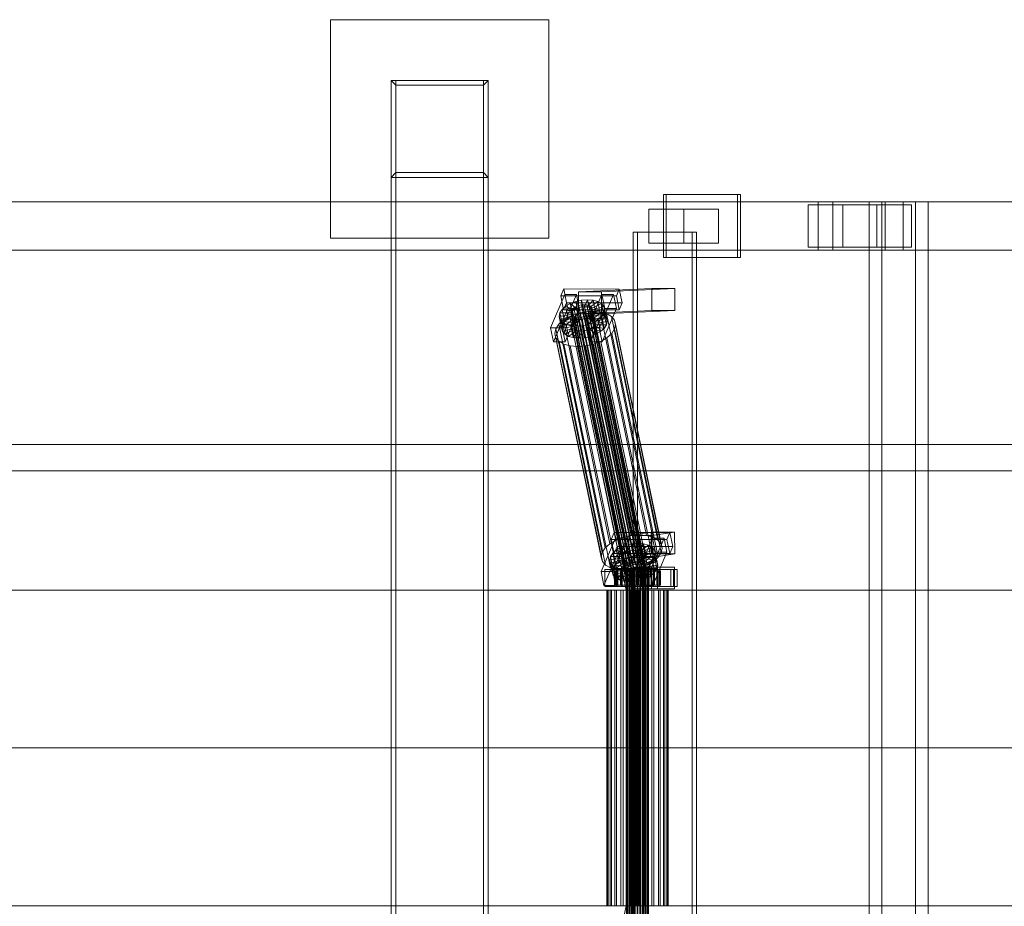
# Model space of a CAD drawing. Header units: millimetres. Extents: x -4395 to 65662, y -65530 to 6847.
# Tile 627 of 656: x 18682 to 19493, y -18130 to -17400. Entities that reach past the tile are written whole.
import ezdxf

# ---------------------------------------------------------------- set-up
doc = ezdxf.new("R2010")
doc.units = ezdxf.units.MM
doc.layers.add('superior_C02', color=7, linetype='Continuous', lineweight=0)

msp = doc.modelspace()

# ---------------------------------------------------------------- linework, layer by layer
at = {"layer": 'superior_C02'}
for p, q in [((18937.51, -17580), (18937.51, -17400)), ((18937.51, -17400), (19117.51, -17400)), ((19117.51, -17400), (19117.51, -17580)), ((19067.51, -17450), (18987.51, -17450)), ((18991.51, -17454), (18987.51, -17450)), ((18987.51, -17450), (18987.51, -17530)), ((18987.51, -17450), (18987.51, -18550)), ((18991.51, -17450), (18987.51, -17450)), ((18991.51, -18550), (18991.51, -17450)), ((18991.51, -17450), (19063.51, -17450)), ((19063.51, -17454), (19067.51, -17450)), ((19063.51, -17450), (19063.51, -18550)), ((19067.51, -17450), (19063.51, -17450)), ((19067.51, -17530), (19067.51, -17450)), ((19067.51, -18550), (19067.51, -17450)), ((19063.51, -17454), (18991.51, -17454)), ((18991.51, -17454), (18991.51, -17526)), ((19063.51, -17526), (19063.51, -17454)), ((18987.51, -17530), (18991.51, -17526)), ((18987.51, -17530), (19067.51, -17530)), ((18991.51, -17526), (19063.51, -17526)), ((19063.51, -17526), (19067.51, -17530)), ((19272.888, -17544), (19211.797, -17544)), ((19211.797, -17544), (19211.797, -17596)), ((19214.181, -17544), (19211.797, -17544)), ((19214.181, -17596), (19214.181, -17544)), ((19214.181, -17544), (19275.272, -17544)), ((19272.888, -17596), (19272.888, -17544)), ((19272.888, -17544), (19275.272, -17544)), ((19275.272, -17544), (19275.272, -17596)), ((19339.287, -17550), (18193.828, -17550)), ((18205.75, -17550), (19351.209, -17550)), ((19394.427, -17550), (18248.967, -17550)), ((18263.87, -17550), (19409.329, -17550)), ((19228.481, -17556), (19199.844, -17556)), ((19199.844, -17556), (19199.844, -17584)), ((19228.62, -17556), (19199.844, -17556)), ((19228.481, -17584), (19228.481, -17556)), ((19228.481, -17556), (19257.256, -17556)), ((19228.62, -17584), (19228.62, -17556)), ((19228.62, -17556), (19257.256, -17556)), ((19257.256, -17556), (19257.256, -17584)), ((19359.567, -17552.5), (19330.93, -17552.5)), ((19330.93, -17552.5), (19330.93, -17587.5)), ((19387.56, -17552.5), (19330.93, -17552.5)), ((19339.287, -17550), (19339.287, -17590)), ((19351.209, -17550), (19339.287, -17550)), ((20484.747, -17550), (19339.287, -17550)), ((19351.209, -17590), (19351.209, -17550)), ((19351.209, -17550), (20496.669, -17550)), ((19359.567, -17587.5), (19359.567, -17552.5)), ((19359.567, -17552.5), (19416.196, -17552.5)), ((19419.479, -17550), (19381.297, -17550)), ((19381.297, -17550), (19381.297, -18450)), ((19391.729, -17550), (19381.297, -17550)), ((19387.56, -17587.5), (19387.56, -17552.5)), ((19387.56, -17552.5), (19416.196, -17552.5)), ((19391.729, -18450), (19391.729, -17550)), ((19391.729, -17550), (19429.911, -17550)), ((19394.427, -17550), (19394.427, -17590)), ((19409.329, -17550), (19394.427, -17550)), ((20539.887, -17550), (19394.427, -17550)), ((19409.329, -17590), (19409.329, -17550)), ((19409.329, -17550), (20554.789, -17550)), ((19416.196, -17552.5), (19416.196, -17587.5)), ((19419.479, -18450), (19419.479, -17550)), ((19419.479, -17550), (19429.911, -17550)), ((19429.911, -17550), (19429.911, -18450)), ((19117.51, -17580), (18937.51, -17580)), ((19235.427, -17575), (19186.936, -17575)), ((19186.936, -17575), (19186.936, -18425)), ((19190.513, -17575), (19186.936, -17575)), ((19190.513, -18425), (19190.513, -17575)), ((19190.513, -17575), (19239.004, -17575)), ((19235.427, -18425), (19235.427, -17575)), ((19235.427, -17575), (19239.004, -17575)), ((19239.004, -17575), (19239.004, -18425)), ((18193.828, -17590), (19339.287, -17590)), ((18205.75, -17590), (19351.209, -17590)), ((18248.967, -17590), (19394.427, -17590)), ((18263.87, -17590), (19409.329, -17590)), ((19199.844, -17584), (19228.481, -17584)), ((19199.844, -17584), (19228.62, -17584)), ((19257.256, -17584), (19228.481, -17584)), ((19257.256, -17584), (19228.62, -17584)), ((19330.93, -17587.5), (19359.567, -17587.5)), ((19387.56, -17587.5), (19330.93, -17587.5)), ((19339.287, -17590), (19351.209, -17590)), ((19339.287, -17590), (20484.747, -17590)), ((19351.209, -17590), (20496.669, -17590)), ((19416.196, -17587.5), (19359.567, -17587.5)), ((19416.196, -17587.5), (19387.56, -17587.5)), ((19394.427, -17590), (19409.329, -17590)), ((19394.427, -17590), (20539.887, -17590)), ((19409.329, -17590), (20554.789, -17590)), ((19211.797, -17596), (19272.888, -17596)), ((19211.797, -17596), (19214.181, -17596)), ((19275.272, -17596), (19214.181, -17596)), ((19275.272, -17596), (19272.888, -17596)), ((19129.658, -17621.857), (19127.21, -17627.592)), ((19132.039, -17633.325), (19129.658, -17621.857)), ((19129.658, -17621.857), (19175.477, -17621.914)), ((19202.119, -17621.488), (19141.726, -17624.356)), ((19160.817, -17624.356), (19221.21, -17621.488)), ((19173.029, -17627.65), (19175.477, -17621.914)), ((19175.477, -17621.914), (19177.857, -17633.382)), ((19202.195, -17639.486), (19202.119, -17621.488)), ((19202.119, -17621.488), (19221.21, -17621.488)), ((19221.21, -17621.488), (19221.286, -17639.486)), ((19130.564, -17626.449), (19118.813, -17653.98)), ((19173.029, -17627.65), (19127.21, -17627.592)), ((19127.21, -17627.592), (19129.591, -17639.061)), ((19128.359, -17653.992), (19140.109, -17626.461)), ((19132.944, -17637.917), (19130.564, -17626.449)), ((19130.564, -17626.449), (19140.109, -17626.461)), ((19140.109, -17626.461), (19142.489, -17637.929)), ((19160.817, -17624.356), (19141.726, -17624.356)), ((19141.726, -17624.356), (19141.802, -17642.354)), ((19144.458, -17631.1), (19149.31, -17630.735)), ((19149.31, -17630.735), (19146.862, -17636.47)), ((19151.351, -17640.564), (19149.31, -17630.735)), ((19149.31, -17630.735), (19153.846, -17631.112)), ((19161.109, -17626.487), (19149.359, -17654.019)), ((19158.904, -17654.031), (19170.655, -17626.499)), ((19160.893, -17642.354), (19160.817, -17624.356)), ((19163.489, -17637.955), (19161.109, -17626.487)), ((19161.109, -17626.487), (19170.655, -17626.499)), ((19170.655, -17626.499), (19173.035, -17637.967)), ((19175.409, -17639.118), (19173.029, -17627.65)), ((19121.193, -17665.449), (19132.944, -17637.917)), ((19126.523, -17641.61), (19128.344, -17638.79)), ((19128.344, -17638.79), (19131.278, -17636.164)), ((19128.344, -17638.79), (19136.931, -17640.286)), ((19130.385, -17648.62), (19128.344, -17638.79)), ((19129.591, -17639.061), (19132.039, -17633.325)), ((19142.489, -17637.929), (19130.739, -17665.461)), ((19131.278, -17636.164), (19135.124, -17633.91)), ((19131.278, -17636.164), (19138.321, -17639.042)), ((19133.318, -17645.994), (19131.278, -17636.164)), ((19177.857, -17633.382), (19132.039, -17633.325)), ((19142.489, -17637.929), (19132.944, -17637.917)), ((19135.124, -17633.91), (19139.619, -17632.183)), ((19135.124, -17633.91), (19140.142, -17637.975)), ((19137.164, -17643.74), (19135.124, -17633.91)), ((19135.728, -17639.983), (19136.591, -17638.648)), ((19136.591, -17638.648), (19137.981, -17637.404)), ((19180.967, -17852.446), (19136.591, -17638.648)), ((19137.981, -17637.404), (19139.802, -17636.336)), ((19182.356, -17851.202), (19137.981, -17637.404)), ((19140.142, -17637.975), (19138.321, -17639.042)), ((19139.619, -17632.183), (19144.458, -17631.1)), ((19139.619, -17632.183), (19142.272, -17637.157)), ((19141.659, -17642.013), (19139.619, -17632.183)), ((19139.802, -17636.336), (19141.932, -17635.518)), ((19184.178, -17850.135), (19139.802, -17636.336)), ((19142.272, -17637.157), (19140.142, -17637.975)), ((19140.142, -17637.975), (19142.183, -17647.804)), ((19141.932, -17635.518), (19144.224, -17635.005)), ((19186.307, -17849.317), (19141.932, -17635.518)), ((19144.564, -17636.643), (19142.272, -17637.157)), ((19142.272, -17637.157), (19144.312, -17646.986)), ((19144.224, -17635.005), (19146.522, -17634.832)), ((19188.599, -17848.804), (19144.224, -17635.005)), ((19144.458, -17631.1), (19144.564, -17636.643)), ((19146.498, -17640.93), (19144.458, -17631.1)), ((19146.862, -17636.47), (19144.564, -17636.643)), ((19144.564, -17636.643), (19146.604, -17646.473)), ((19146.522, -17634.832), (19148.671, -17635.011)), ((19190.898, -17848.631), (19146.522, -17634.832)), ((19146.862, -17636.47), (19148.903, -17646.3)), ((19149.011, -17636.649), (19146.862, -17636.47)), ((19148.671, -17635.011), (19150.523, -17635.529)), ((19193.046, -17848.809), (19148.671, -17635.011)), ((19153.846, -17631.112), (19149.011, -17636.649)), ((19149.011, -17636.649), (19151.051, -17646.479)), ((19150.863, -17637.167), (19149.011, -17636.649)), ((19150.523, -17635.529), (19151.952, -17636.352)), ((19194.898, -17849.328), (19150.523, -17635.529)), ((19157.755, -17632.206), (19150.863, -17637.167)), ((19150.863, -17637.167), (19152.903, -17646.997)), ((19152.292, -17637.99), (19150.863, -17637.167)), ((19151.739, -17665.487), (19163.489, -17637.955)), ((19151.952, -17636.352), (19152.861, -17637.422)), ((19196.327, -17850.15), (19151.952, -17636.352)), ((19160.772, -17633.943), (19152.292, -17637.99)), ((19152.292, -17637.99), (19154.332, -17647.82)), ((19153.201, -17639.061), (19152.292, -17637.99)), ((19152.861, -17637.422), (19153.187, -17638.668)), ((19197.236, -17851.221), (19152.861, -17637.422)), ((19153.187, -17638.668), (19152.91, -17640.005)), ((19197.563, -17852.467), (19153.187, -17638.668)), ((19162.691, -17636.203), (19153.201, -17639.061)), ((19163.381, -17638.834), (19153.528, -17640.307)), ((19155.886, -17640.942), (19153.846, -17631.112)), ((19153.846, -17631.112), (19157.755, -17632.206)), ((19159.796, -17642.036), (19157.755, -17632.206)), ((19157.755, -17632.206), (19160.772, -17633.943)), ((19162.813, -17643.772), (19160.772, -17633.943)), ((19160.772, -17633.943), (19162.691, -17636.203)), ((19173.035, -17637.967), (19161.284, -17665.499)), ((19164.732, -17646.033), (19162.691, -17636.203)), ((19162.691, -17636.203), (19163.381, -17638.834)), ((19163.381, -17638.834), (19162.795, -17641.655)), ((19165.422, -17648.664), (19163.381, -17638.834)), ((19173.035, -17637.967), (19163.489, -17637.955)), ((19177.857, -17633.382), (19175.409, -17639.118)), ((19125.937, -17644.431), (19126.523, -17641.61)), ((19125.937, -17644.431), (19135.791, -17642.958)), ((19126.627, -17647.062), (19125.937, -17644.431)), ((19127.977, -17654.261), (19125.937, -17644.431)), ((19126.523, -17641.61), (19136.068, -17641.622)), ((19128.563, -17651.44), (19126.523, -17641.61)), ((19126.627, -17647.062), (19136.117, -17644.204)), ((19128.546, -17649.322), (19126.627, -17647.062)), ((19128.667, -17656.892), (19126.627, -17647.062)), ((19128.546, -17649.322), (19137.026, -17645.275)), ((19129.491, -17647.428), (19134.632, -17644.416)), ((19129.591, -17639.061), (19175.409, -17639.118)), ((19133.318, -17645.994), (19130.385, -17648.62)), ((19131.563, -17651.059), (19138.456, -17646.098)), ((19137.164, -17643.74), (19133.318, -17645.994)), ((19140.361, -17648.872), (19133.318, -17645.994)), ((19134.632, -17644.416), (19140.642, -17642.107)), ((19172.887, -17828.725), (19134.632, -17644.416)), ((19135.451, -17641.32), (19135.728, -17639.983)), ((19135.777, -17642.566), (19135.451, -17641.32)), ((19179.826, -17855.119), (19135.451, -17641.32)), ((19135.472, -17652.153), (19140.307, -17646.616)), ((19180.104, -17853.782), (19135.728, -17639.983)), ((19136.686, -17643.637), (19135.777, -17642.566)), ((19180.153, -17856.365), (19135.777, -17642.566)), ((19136.068, -17641.622), (19135.791, -17642.958)), ((19135.791, -17642.958), (19136.117, -17644.204)), ((19135.791, -17642.958), (19137.831, -17652.788)), ((19136.931, -17640.286), (19136.068, -17641.622)), ((19136.068, -17641.622), (19138.108, -17651.452)), ((19136.117, -17644.204), (19137.026, -17645.275)), ((19136.117, -17644.204), (19138.158, -17654.034)), ((19138.115, -17644.459), (19136.686, -17643.637)), ((19181.062, -17857.435), (19136.686, -17643.637)), ((19138.321, -17639.042), (19136.931, -17640.286)), ((19136.931, -17640.286), (19138.971, -17650.116)), ((19137.026, -17645.275), (19138.456, -17646.098)), ((19137.026, -17645.275), (19139.067, -17655.105)), ((19141.659, -17642.013), (19137.164, -17643.74)), ((19142.183, -17647.804), (19137.164, -17643.74)), ((19139.967, -17644.978), (19138.115, -17644.459)), ((19182.491, -17858.258), (19138.115, -17644.459)), ((19138.321, -17639.042), (19140.361, -17648.872)), ((19138.456, -17646.098), (19140.307, -17646.616)), ((19138.456, -17646.098), (19140.496, -17655.927)), ((19142.116, -17645.156), (19139.967, -17644.978)), ((19184.343, -17858.776), (19139.967, -17644.978)), ((19140.008, -17652.53), (19142.456, -17646.795)), ((19140.307, -17646.616), (19142.456, -17646.795)), ((19140.307, -17646.616), (19142.348, -17656.446)), ((19140.642, -17642.107), (19147.11, -17640.659)), ((19178.896, -17826.416), (19140.642, -17642.107)), ((19146.498, -17640.93), (19141.659, -17642.013)), ((19144.312, -17646.986), (19141.659, -17642.013)), ((19202.195, -17639.486), (19141.802, -17642.354)), ((19141.802, -17642.354), (19160.893, -17642.354)), ((19144.414, -17644.983), (19142.116, -17645.156)), ((19186.491, -17858.955), (19142.116, -17645.156)), ((19142.183, -17647.804), (19144.312, -17646.986)), ((19142.456, -17646.795), (19144.754, -17646.622)), ((19142.456, -17646.795), (19144.496, -17656.624)), ((19144.312, -17646.986), (19146.604, -17646.473)), ((19146.706, -17644.47), (19144.414, -17644.983)), ((19188.79, -17858.782), (19144.414, -17644.983)), ((19144.754, -17646.622), (19147.046, -17646.108)), ((19144.86, -17652.165), (19144.754, -17646.622)), ((19144.754, -17646.622), (19146.795, -17656.451)), ((19151.351, -17640.564), (19146.498, -17640.93)), ((19146.604, -17646.473), (19146.498, -17640.93)), ((19146.604, -17646.473), (19148.903, -17646.3)), ((19148.836, -17643.652), (19146.706, -17644.47)), ((19191.082, -17858.269), (19146.706, -17644.47)), ((19147.046, -17646.108), (19149.176, -17645.29)), ((19149.699, -17651.082), (19147.046, -17646.108)), ((19147.046, -17646.108), (19149.087, -17655.938)), ((19147.11, -17640.659), (19153.597, -17640.17)), ((19185.365, -17824.968), (19147.11, -17640.659)), ((19150.657, -17642.585), (19148.836, -17643.652)), ((19193.211, -17857.451), (19148.836, -17643.652)), ((19148.903, -17646.3), (19151.351, -17640.564)), ((19148.903, -17646.3), (19151.051, -17646.479)), ((19149.176, -17645.29), (19150.997, -17644.223)), ((19154.195, -17649.355), (19149.176, -17645.29)), ((19149.176, -17645.29), (19151.216, -17655.12)), ((19152.047, -17641.341), (19150.657, -17642.585)), ((19195.033, -17856.383), (19150.657, -17642.585)), ((19150.997, -17644.223), (19152.387, -17642.979)), ((19158.04, -17647.101), (19150.997, -17644.223)), ((19150.997, -17644.223), (19153.038, -17654.053)), ((19151.051, -17646.479), (19155.886, -17640.942)), ((19151.051, -17646.479), (19152.903, -17646.997)), ((19155.886, -17640.942), (19151.351, -17640.564)), ((19152.91, -17640.005), (19152.047, -17641.341)), ((19196.422, -17855.139), (19152.047, -17641.341)), ((19152.387, -17642.979), (19153.25, -17641.643)), ((19160.974, -17644.475), (19152.387, -17642.979)), ((19152.387, -17642.979), (19154.427, -17652.809)), ((19152.903, -17646.997), (19159.796, -17642.036)), ((19152.903, -17646.997), (19154.332, -17647.82)), ((19152.91, -17640.005), (19197.285, -17853.804)), ((19153.201, -17639.061), (19155.241, -17648.891)), ((19153.528, -17640.307), (19153.201, -17639.061)), ((19153.25, -17641.643), (19153.528, -17640.307)), ((19153.25, -17641.643), (19162.795, -17641.655)), ((19155.29, -17651.473), (19153.25, -17641.643)), ((19153.528, -17640.307), (19155.568, -17650.137)), ((19153.597, -17640.17), (19159.661, -17640.674)), ((19191.852, -17824.479), (19153.597, -17640.17)), ((19158.04, -17647.101), (19154.195, -17649.355)), ((19154.332, -17647.82), (19162.813, -17643.772)), ((19155.241, -17648.891), (19164.732, -17646.033)), ((19159.796, -17642.036), (19155.886, -17640.942)), ((19160.974, -17644.475), (19158.04, -17647.101)), ((19160.08, -17656.931), (19158.04, -17647.101)), ((19159.661, -17640.674), (19164.887, -17642.137)), ((19197.915, -17824.984), (19159.661, -17640.674)), ((19162.813, -17643.772), (19159.796, -17642.036)), ((19221.286, -17639.486), (19160.893, -17642.354)), ((19162.795, -17641.655), (19160.974, -17644.475)), ((19163.014, -17654.305), (19160.974, -17644.475)), ((19162.795, -17641.655), (19164.836, -17651.485)), ((19164.732, -17646.033), (19162.813, -17643.772)), ((19165.422, -17648.664), (19164.732, -17646.033)), ((19164.887, -17642.137), (19168.92, -17644.459)), ((19203.142, -17826.446), (19164.887, -17642.137)), ((19168.92, -17644.459), (19171.486, -17647.481)), ((19207.175, -17828.768), (19168.92, -17644.459)), ((19221.286, -17639.486), (19202.195, -17639.486)), ((19128.359, -17653.992), (19118.813, -17653.98)), ((19118.813, -17653.98), (19121.193, -17665.449)), ((19122.351, -17658.48), (19123.134, -17654.709)), ((19123.134, -17654.709), (19125.569, -17650.939)), ((19161.389, -17839.018), (19123.134, -17654.709)), ((19125.569, -17650.939), (19129.491, -17647.428)), ((19163.824, -17835.248), (19125.569, -17650.939)), ((19128.563, -17651.44), (19127.977, -17654.261)), ((19137.831, -17652.788), (19127.977, -17654.261)), ((19127.977, -17654.261), (19128.667, -17656.892)), ((19130.739, -17665.461), (19128.359, -17653.992)), ((19131.563, -17651.059), (19128.546, -17649.322)), ((19130.586, -17659.152), (19128.546, -17649.322)), ((19130.385, -17648.62), (19128.563, -17651.44)), ((19138.108, -17651.452), (19128.563, -17651.44)), ((19138.158, -17654.034), (19128.667, -17656.892)), ((19167.746, -17831.737), (19129.491, -17647.428)), ((19138.971, -17650.116), (19130.385, -17648.62)), ((19139.067, -17655.105), (19130.586, -17659.152)), ((19135.472, -17652.153), (19131.563, -17651.059)), ((19133.603, -17660.889), (19131.563, -17651.059)), ((19140.008, -17652.53), (19135.472, -17652.153)), ((19137.512, -17661.983), (19135.472, -17652.153)), ((19137.831, -17652.788), (19138.108, -17651.452)), ((19138.158, -17654.034), (19137.831, -17652.788)), ((19138.108, -17651.452), (19138.971, -17650.116)), ((19139.067, -17655.105), (19138.158, -17654.034)), ((19138.971, -17650.116), (19140.361, -17648.872)), ((19140.496, -17655.927), (19139.067, -17655.105)), ((19144.86, -17652.165), (19140.008, -17652.53)), ((19142.048, -17662.36), (19140.008, -17652.53)), ((19140.361, -17648.872), (19142.183, -17647.804)), ((19149.699, -17651.082), (19144.86, -17652.165)), ((19146.901, -17661.995), (19144.86, -17652.165)), ((19151.216, -17655.12), (19149.087, -17655.938)), ((19158.904, -17654.031), (19149.359, -17654.019)), ((19149.359, -17654.019), (19151.739, -17665.487)), ((19154.195, -17649.355), (19149.699, -17651.082)), ((19151.739, -17660.912), (19149.699, -17651.082)), ((19153.038, -17654.053), (19151.216, -17655.12)), ((19151.216, -17655.12), (19156.235, -17659.184)), ((19154.427, -17652.809), (19153.038, -17654.053)), ((19153.038, -17654.053), (19160.08, -17656.931)), ((19156.235, -17659.184), (19154.195, -17649.355)), ((19154.332, -17647.82), (19155.241, -17648.891)), ((19155.29, -17651.473), (19154.427, -17652.809)), ((19154.427, -17652.809), (19163.014, -17654.305)), ((19155.241, -17648.891), (19155.568, -17650.137)), ((19155.568, -17650.137), (19155.29, -17651.473)), ((19164.836, -17651.485), (19155.29, -17651.473)), ((19155.568, -17650.137), (19165.422, -17648.664)), ((19161.284, -17665.499), (19158.904, -17654.031)), ((19160.08, -17656.931), (19163.014, -17654.305)), ((19163.014, -17654.305), (19164.836, -17651.485)), ((19164.836, -17651.485), (19165.422, -17648.664)), ((19171.625, -17654.769), (19169.189, -17658.539)), ((19171.486, -17647.481), (19172.408, -17650.998)), ((19209.74, -17831.79), (19171.486, -17647.481)), ((19172.408, -17650.998), (19171.625, -17654.769)), ((19171.625, -17654.769), (19209.88, -17839.078)), ((19210.663, -17835.307), (19172.408, -17650.998)), ((19123.273, -17661.997), (19122.351, -17658.48)), ((19160.605, -17842.789), (19122.351, -17658.48)), ((19125.838, -17665.019), (19123.273, -17661.997)), ((19161.528, -17846.306), (19123.273, -17661.997)), ((19128.667, -17656.892), (19130.586, -17659.152)), ((19130.586, -17659.152), (19133.603, -17660.889)), ((19140.496, -17655.927), (19133.603, -17660.889)), ((19133.603, -17660.889), (19137.512, -17661.983)), ((19142.348, -17656.446), (19137.512, -17661.983)), ((19137.512, -17661.983), (19142.048, -17662.36)), ((19142.348, -17656.446), (19140.496, -17655.927)), ((19144.496, -17656.624), (19142.048, -17662.36)), ((19142.048, -17662.36), (19146.901, -17661.995)), ((19144.496, -17656.624), (19142.348, -17656.446)), ((19146.795, -17656.451), (19144.496, -17656.624)), ((19149.087, -17655.938), (19146.795, -17656.451)), ((19146.795, -17656.451), (19146.901, -17661.995)), ((19146.901, -17661.995), (19151.739, -17660.912)), ((19149.087, -17655.938), (19151.739, -17660.912)), ((19151.739, -17660.912), (19156.235, -17659.184)), ((19156.235, -17659.184), (19160.08, -17656.931)), ((19165.268, -17662.05), (19160.127, -17665.062)), ((19169.189, -17658.539), (19165.268, -17662.05)), ((19203.522, -17846.359), (19165.268, -17662.05)), ((19207.444, -17842.848), (19169.189, -17658.539)), ((19121.193, -17665.449), (19130.739, -17665.461)), ((19129.872, -17667.341), (19125.838, -17665.019)), ((19164.093, -17849.328), (19125.838, -17665.019)), ((19135.098, -17668.803), (19129.872, -17667.341)), ((19168.126, -17851.65), (19129.872, -17667.341)), ((19141.161, -17669.308), (19135.098, -17668.803)), ((19173.353, -17853.113), (19135.098, -17668.803)), ((19147.648, -17668.819), (19141.161, -17669.308)), ((19179.416, -17853.617), (19141.161, -17669.308)), ((19154.117, -17667.371), (19147.648, -17668.819)), ((19185.903, -17853.128), (19147.648, -17668.819)), ((19151.739, -17665.487), (19161.284, -17665.499)), ((19160.127, -17665.062), (19154.117, -17667.371)), ((19192.372, -17851.68), (19154.117, -17667.371)), ((19198.382, -17849.371), (19160.127, -17665.062)), ((15575.415, -17750), (24634.01, -17750)), ((24635.508, -17750), (15576.913, -17750)), ((18224.729, -17771.702), (19160.686, -17771.702)), ((19162.465, -17771.702), (18226.507, -17771.702)), ((19160.686, -17771.702), (19181.088, -17870)), ((19160.686, -17771.702), (19162.465, -17771.702)), ((19160.686, -17771.702), (20096.643, -17771.702)), ((19182.867, -17870), (19162.465, -17771.702)), ((20098.422, -17771.702), (19162.465, -17771.702)), ((19171.314, -17822.549), (19168.865, -17828.285)), ((19173.694, -17834.017), (19171.314, -17822.549)), ((19171.314, -17822.549), (19217.132, -17822.606)), ((19185.365, -17824.968), (19178.896, -17826.416)), ((19201.805, -17822.189), (19183.296, -17825.057)), ((19202.386, -17825.057), (19183.296, -17825.057)), ((19183.296, -17825.057), (19183.543, -17843.038)), ((19191.852, -17824.479), (19185.365, -17824.968)), ((19197.915, -17824.984), (19191.852, -17824.479)), ((19203.142, -17826.446), (19197.915, -17824.984)), ((19202.052, -17840.17), (19201.805, -17822.189)), ((19201.805, -17822.189), (19220.895, -17822.189)), ((19202.386, -17825.057), (19220.895, -17822.189)), ((19202.634, -17843.038), (19202.386, -17825.057)), ((19214.684, -17828.342), (19217.132, -17822.606)), ((19217.132, -17822.606), (19219.512, -17834.074)), ((19220.895, -17822.189), (19221.143, -17840.17)), ((19172.219, -17827.141), (19160.468, -17854.673)), ((19167.746, -17831.737), (19163.824, -17835.248)), ((19172.887, -17828.725), (19167.746, -17831.737)), ((19214.684, -17828.342), (19168.865, -17828.285)), ((19168.865, -17828.285), (19171.246, -17839.753)), ((19170.014, -17854.685), (19181.764, -17827.153)), ((19174.599, -17838.609), (19172.219, -17827.141)), ((19172.219, -17827.141), (19181.764, -17827.153)), ((19178.896, -17826.416), (19172.887, -17828.725)), ((19176.779, -17834.603), (19181.274, -17832.875)), ((19181.274, -17832.875), (19186.113, -17831.792)), ((19181.274, -17832.875), (19183.927, -17837.849)), ((19183.314, -17842.705), (19181.274, -17832.875)), ((19181.764, -17827.153), (19184.145, -17838.621)), ((19186.113, -17831.792), (19190.965, -17831.427)), ((19186.113, -17831.792), (19186.219, -17837.336)), ((19188.153, -17841.622), (19186.113, -17831.792)), ((19190.965, -17831.427), (19188.517, -17837.163)), ((19195.501, -17831.804), (19190.666, -17837.341)), ((19193.006, -17841.257), (19190.965, -17831.427)), ((19190.965, -17831.427), (19195.501, -17831.804)), ((19202.764, -17827.179), (19191.014, -17854.711)), ((19199.411, -17832.898), (19192.518, -17837.86)), ((19197.541, -17841.634), (19195.501, -17831.804)), ((19195.501, -17831.804), (19199.411, -17832.898)), ((19201.451, -17842.728), (19199.411, -17832.898)), ((19199.411, -17832.898), (19202.428, -17834.635)), ((19200.559, -17854.723), (19212.31, -17827.191)), ((19205.145, -17838.647), (19202.764, -17827.179)), ((19202.764, -17827.179), (19212.31, -17827.191)), ((19207.175, -17828.768), (19203.142, -17826.446)), ((19209.74, -17831.79), (19207.175, -17828.768)), ((19210.663, -17835.307), (19209.74, -17831.79)), ((19212.31, -17827.191), (19214.69, -17838.659)), ((19217.064, -17839.81), (19214.684, -17828.342)), ((19161.389, -17839.018), (19160.605, -17842.789)), ((19163.824, -17835.248), (19161.389, -17839.018)), ((19162.848, -17866.141), (19174.599, -17838.609)), ((19168.178, -17842.302), (19170, -17839.482)), ((19170, -17839.482), (19172.933, -17836.856)), ((19170, -17839.482), (19178.586, -17840.978)), ((19172.04, -17849.312), (19170, -17839.482)), ((19171.246, -17839.753), (19173.694, -17834.017)), ((19171.246, -17839.753), (19217.064, -17839.81)), ((19184.145, -17838.621), (19172.394, -17866.153)), ((19172.933, -17836.856), (19176.779, -17834.603)), ((19172.933, -17836.856), (19179.976, -17839.734)), ((19174.973, -17846.686), (19172.933, -17836.856)), ((19219.512, -17834.074), (19173.694, -17834.017)), ((19184.145, -17838.621), (19174.599, -17838.609)), ((19176.779, -17834.603), (19181.797, -17838.667)), ((19178.819, -17844.433), (19176.779, -17834.603)), ((19178.586, -17840.978), (19177.723, -17842.314)), ((19179.976, -17839.734), (19178.586, -17840.978)), ((19178.586, -17840.978), (19180.626, -17850.808)), ((19181.797, -17838.667), (19179.976, -17839.734)), ((19179.976, -17839.734), (19182.016, -17849.564)), ((19183.927, -17837.849), (19181.797, -17838.667)), ((19181.797, -17838.667), (19183.838, -17848.497)), ((19188.153, -17841.622), (19183.314, -17842.705)), ((19202.052, -17840.17), (19183.543, -17843.038)), ((19186.219, -17837.336), (19183.927, -17837.849)), ((19183.927, -17837.849), (19185.967, -17847.679)), ((19188.517, -17837.163), (19186.219, -17837.336)), ((19186.219, -17837.336), (19188.259, -17847.165)), ((19193.006, -17841.257), (19188.153, -17841.622)), ((19188.259, -17847.165), (19188.153, -17841.622)), ((19188.517, -17837.163), (19190.558, -17846.992)), ((19190.666, -17837.341), (19188.517, -17837.163)), ((19190.558, -17846.992), (19193.006, -17841.257)), ((19190.666, -17837.341), (19192.706, -17847.171)), ((19192.518, -17837.86), (19190.666, -17837.341)), ((19192.518, -17837.86), (19194.558, -17847.689)), ((19193.947, -17838.682), (19192.518, -17837.86)), ((19192.706, -17847.171), (19197.541, -17841.634)), ((19197.541, -17841.634), (19193.006, -17841.257)), ((19193.394, -17866.179), (19205.145, -17838.647)), ((19202.428, -17834.635), (19193.947, -17838.682)), ((19193.947, -17838.682), (19195.987, -17848.512)), ((19194.856, -17839.753), (19193.947, -17838.682)), ((19204.346, -17836.895), (19194.856, -17839.753)), ((19194.856, -17839.753), (19196.896, -17849.583)), ((19195.183, -17840.999), (19194.856, -17839.753)), ((19194.905, -17842.335), (19195.183, -17840.999)), ((19205.036, -17839.526), (19195.183, -17840.999)), ((19195.183, -17840.999), (19197.223, -17850.829)), ((19201.451, -17842.728), (19197.541, -17841.634)), ((19221.143, -17840.17), (19202.052, -17840.17)), ((19204.468, -17844.465), (19202.428, -17834.635)), ((19202.428, -17834.635), (19204.346, -17836.895)), ((19221.143, -17840.17), (19202.634, -17843.038)), ((19214.69, -17838.659), (19202.94, -17866.191)), ((19206.387, -17846.725), (19204.346, -17836.895)), ((19204.346, -17836.895), (19205.036, -17839.526)), ((19205.036, -17839.526), (19204.451, -17842.347)), ((19207.077, -17849.356), (19205.036, -17839.526)), ((19214.69, -17838.659), (19205.145, -17838.647)), ((19207.444, -17842.848), (19209.88, -17839.078)), ((19209.88, -17839.078), (19210.663, -17835.307)), ((19219.512, -17834.074), (19217.064, -17839.81)), ((19160.605, -17842.789), (19161.528, -17846.306)), ((19161.528, -17846.306), (19164.093, -17849.328)), ((19164.093, -17849.328), (19168.126, -17851.65)), ((19167.592, -17845.123), (19168.178, -17842.302)), ((19167.592, -17845.123), (19177.446, -17843.65)), ((19168.282, -17847.754), (19167.592, -17845.123)), ((19169.632, -17854.953), (19167.592, -17845.123)), ((19168.178, -17842.302), (19177.723, -17842.314)), ((19170.218, -17852.132), (19168.178, -17842.302)), ((19168.282, -17847.754), (19177.773, -17844.897)), ((19170.201, -17850.015), (19168.282, -17847.754)), ((19170.322, -17857.584), (19168.282, -17847.754)), ((19170.201, -17850.015), (19178.682, -17845.967)), ((19172.04, -17849.312), (19170.218, -17852.132)), ((19174.973, -17846.686), (19172.04, -17849.312)), ((19180.626, -17850.808), (19172.04, -17849.312)), ((19173.218, -17851.751), (19180.111, -17846.79)), ((19178.819, -17844.433), (19174.973, -17846.686)), ((19182.016, -17849.564), (19174.973, -17846.686)), ((19177.127, -17852.845), (19181.963, -17847.308)), ((19177.723, -17842.314), (19177.446, -17843.65)), ((19177.446, -17843.65), (19177.773, -17844.897)), ((19177.446, -17843.65), (19179.486, -17853.48)), ((19177.723, -17842.314), (19179.764, -17852.144)), ((19177.773, -17844.897), (19178.682, -17845.967)), ((19177.773, -17844.897), (19179.813, -17854.726)), ((19178.682, -17845.967), (19180.111, -17846.79)), ((19178.682, -17845.967), (19180.722, -17855.797)), ((19183.314, -17842.705), (19178.819, -17844.433)), ((19183.838, -17848.497), (19178.819, -17844.433)), ((19180.111, -17846.79), (19181.963, -17847.308)), ((19180.111, -17846.79), (19182.151, -17856.62)), ((19180.626, -17850.808), (19182.016, -17849.564)), ((19181.663, -17853.223), (19184.111, -17847.487)), ((19181.963, -17847.308), (19184.111, -17847.487)), ((19181.963, -17847.308), (19184.003, -17857.138)), ((19182.016, -17849.564), (19183.838, -17848.497)), ((19185.967, -17847.679), (19183.314, -17842.705)), ((19183.543, -17843.038), (19202.634, -17843.038)), ((19183.838, -17848.497), (19185.967, -17847.679)), ((19184.111, -17847.487), (19186.41, -17847.314)), ((19184.111, -17847.487), (19186.151, -17857.317)), ((19186.307, -17849.317), (19184.178, -17850.135)), ((19185.967, -17847.679), (19188.259, -17847.165)), ((19188.599, -17848.804), (19186.307, -17849.317)), ((19186.41, -17847.314), (19188.702, -17846.801)), ((19186.515, -17852.857), (19186.41, -17847.314)), ((19186.41, -17847.314), (19188.45, -17857.144)), ((19188.259, -17847.165), (19190.558, -17846.992)), ((19190.898, -17848.631), (19188.599, -17848.804)), ((19188.702, -17846.801), (19190.831, -17845.983)), ((19191.354, -17851.774), (19188.702, -17846.801)), ((19188.702, -17846.801), (19190.742, -17856.631)), ((19190.558, -17846.992), (19192.706, -17847.171)), ((19190.831, -17845.983), (19192.653, -17844.915)), ((19195.85, -17850.047), (19190.831, -17845.983)), ((19190.831, -17845.983), (19192.871, -17855.812)), ((19193.046, -17848.809), (19190.898, -17848.631)), ((19192.372, -17851.68), (19198.382, -17849.371)), ((19192.653, -17844.915), (19194.042, -17843.671)), ((19199.695, -17847.793), (19192.653, -17844.915)), ((19192.653, -17844.915), (19194.693, -17854.745)), ((19192.706, -17847.171), (19194.558, -17847.689)), ((19194.898, -17849.328), (19193.046, -17848.809)), ((19194.042, -17843.671), (19194.905, -17842.335)), ((19202.629, -17845.167), (19194.042, -17843.671)), ((19194.042, -17843.671), (19196.082, -17853.501)), ((19194.558, -17847.689), (19201.451, -17842.728)), ((19194.558, -17847.689), (19195.987, -17848.512)), ((19196.327, -17850.15), (19194.898, -17849.328)), ((19194.905, -17842.335), (19204.451, -17842.347)), ((19196.945, -17852.165), (19194.905, -17842.335)), ((19199.695, -17847.793), (19195.85, -17850.047)), ((19195.987, -17848.512), (19204.468, -17844.465)), ((19195.987, -17848.512), (19196.896, -17849.583)), ((19196.896, -17849.583), (19206.387, -17846.725)), ((19196.896, -17849.583), (19197.223, -17850.829)), ((19197.223, -17850.829), (19207.077, -17849.356)), ((19198.382, -17849.371), (19203.522, -17846.359)), ((19202.629, -17845.167), (19199.695, -17847.793)), ((19201.735, -17857.623), (19199.695, -17847.793)), ((19204.468, -17844.465), (19201.451, -17842.728)), ((19204.451, -17842.347), (19202.629, -17845.167)), ((19204.669, -17854.997), (19202.629, -17845.167)), ((19203.522, -17846.359), (19207.444, -17842.848)), ((19204.451, -17842.347), (19206.491, -17852.177)), ((19206.387, -17846.725), (19204.468, -17844.465)), ((19207.077, -17849.356), (19206.387, -17846.725)), ((19206.491, -17852.177), (19207.077, -17849.356)), ((19170.014, -17854.685), (19160.468, -17854.673)), ((19160.468, -17854.673), (19162.848, -17866.141)), ((19173.082, -17853), (19163.537, -17853)), ((19163.537, -17853), (19163.537, -17867)), ((19177.843, -17853), (19163.537, -17853)), ((19168.126, -17851.65), (19173.353, -17853.113)), ((19170.218, -17852.132), (19169.632, -17854.953)), ((19179.486, -17853.48), (19169.632, -17854.953)), ((19169.632, -17854.953), (19170.322, -17857.584)), ((19172.394, -17866.153), (19170.014, -17854.685)), ((19173.218, -17851.751), (19170.201, -17850.015)), ((19172.241, -17859.844), (19170.201, -17850.015)), ((19179.764, -17852.144), (19170.218, -17852.132)), ((19179.813, -17854.726), (19170.322, -17857.584)), ((19170.322, -17857.584), (19172.241, -17859.844)), ((19171.899, -17854), (19171.453, -17854)), ((19171.453, -17854), (19181.445, -17854)), ((19171.453, -17866), (19171.453, -17854)), ((19171.453, -17854), (19172.301, -17854)), ((19173.609, -17854), (19171.899, -17854)), ((19171.899, -17854), (19181.656, -17854)), ((19171.899, -17866), (19171.899, -17854)), ((19180.722, -17855.797), (19172.241, -17859.844)), ((19172.301, -17854), (19181.847, -17854)), ((19172.301, -17866), (19172.301, -17854)), ((19172.301, -17854), (19174.385, -17854)), ((19173.082, -17867), (19173.082, -17853)), ((19173.082, -17853), (19187.389, -17853)), ((19177.127, -17852.845), (19173.218, -17851.751)), ((19175.258, -17861.581), (19173.218, -17851.751)), ((19173.353, -17853.113), (19179.416, -17853.617)), ((19176.465, -17854), (19173.609, -17854)), ((19173.609, -17854), (19182.466, -17854)), ((19173.609, -17866), (19173.609, -17854)), ((19220.202, -17853), (19174.384, -17853)), ((19174.384, -17853), (19174.384, -17867)), ((19177.364, -17853), (19174.384, -17853)), ((19174.385, -17854), (19182.834, -17854)), ((19174.385, -17866), (19174.385, -17854)), ((19174.385, -17854), (19177.562, -17854)), ((19182.151, -17856.62), (19175.258, -17861.581)), ((19180.273, -17854), (19176.465, -17854)), ((19176.465, -17854), (19183.819, -17854)), ((19176.465, -17866), (19176.465, -17854)), ((19181.663, -17853.223), (19177.127, -17852.845)), ((19179.168, -17862.675), (19177.127, -17852.845)), ((19177.364, -17867), (19177.364, -17853)), ((19177.364, -17853), (19223.182, -17853)), ((19177.562, -17854), (19184.339, -17854)), ((19177.562, -17866), (19177.562, -17854)), ((19177.562, -17854), (19181.617, -17854)), ((19177.843, -17867), (19177.843, -17853)), ((19177.843, -17853), (19187.389, -17853)), ((19184.003, -17857.138), (19179.168, -17862.675)), ((19179.416, -17853.617), (19185.903, -17853.128)), ((19179.486, -17853.48), (19179.764, -17852.144)), ((19179.813, -17854.726), (19179.486, -17853.48)), ((19179.764, -17852.144), (19180.626, -17850.808)), ((19180.722, -17855.797), (19179.813, -17854.726)), ((19180.104, -17853.782), (19179.826, -17855.119)), ((19179.826, -17855.119), (19180.153, -17856.365)), ((19180.967, -17852.446), (19180.104, -17853.782)), ((19180.153, -17856.365), (19181.062, -17857.435)), ((19184.775, -17854), (19180.273, -17854)), ((19180.273, -17854), (19185.623, -17854)), ((19180.273, -17866), (19180.273, -17854)), ((19182.151, -17856.62), (19180.722, -17855.797)), ((19182.356, -17851.202), (19180.967, -17852.446)), ((19181.062, -17857.435), (19182.491, -17858.258)), ((19181.656, -17852), (19181.445, -17852)), ((19181.445, -17852), (19181.847, -17852)), ((19181.445, -18148), (19181.445, -17852)), ((19181.445, -17854), (19181.656, -17854)), ((19181.445, -17854), (19181.445, -17866)), ((19181.847, -17854), (19181.445, -17854)), ((19181.617, -17854), (19186.26, -17854)), ((19181.617, -17866), (19181.617, -17854)), ((19181.617, -17854), (19186.274, -17854)), ((19182.466, -17852), (19181.656, -17852)), ((19181.656, -18148), (19181.656, -17852)), ((19181.656, -17854), (19182.466, -17854)), ((19181.656, -17854), (19181.656, -17866)), ((19186.515, -17852.857), (19181.663, -17853.223)), ((19183.703, -17863.052), (19181.663, -17853.223)), ((19181.847, -17852), (19182.834, -17852)), ((19181.847, -18148), (19181.847, -17852)), ((19181.847, -17854), (19181.847, -17866)), ((19182.834, -17854), (19181.847, -17854)), ((19184.003, -17857.138), (19182.151, -17856.62)), ((19184.178, -17850.135), (19182.356, -17851.202)), ((19183.819, -17852), (19182.466, -17852)), ((19182.466, -18148), (19182.466, -17852)), ((19182.466, -17854), (19183.819, -17854)), ((19182.466, -17854), (19182.466, -17866)), ((19182.834, -17852), (19184.339, -17852)), ((19182.834, -18148), (19182.834, -17852)), ((19182.834, -17854), (19182.834, -17866)), ((19184.339, -17854), (19182.834, -17854)), ((19186.151, -17857.317), (19183.703, -17863.052)), ((19185.623, -17852), (19183.819, -17852)), ((19183.819, -18148), (19183.819, -17852)), ((19183.819, -17854), (19185.623, -17854)), ((19183.819, -17854), (19183.819, -17866)), ((19186.151, -17857.317), (19184.003, -17857.138)), ((19184.339, -17852), (19186.26, -17852)), ((19184.339, -18148), (19184.339, -17852)), ((19184.339, -17854), (19184.339, -17866)), ((19186.26, -17854), (19184.339, -17854)), ((19189.662, -17854), (19184.775, -17854)), ((19184.775, -17854), (19187.755, -17854)), ((19184.775, -17866), (19184.775, -17854)), ((19187.755, -17852), (19185.623, -17852)), ((19185.623, -18148), (19185.623, -17852)), ((19185.623, -17854), (19187.755, -17854)), ((19185.623, -17854), (19185.623, -17866)), ((19185.903, -17853.128), (19192.372, -17851.68)), ((19188.45, -17857.144), (19186.151, -17857.317)), ((19186.26, -17852), (19188.465, -17852)), ((19186.26, -18148), (19186.26, -17852)), ((19186.26, -17854), (19186.26, -17866)), ((19188.465, -17854), (19186.26, -17854)), ((19186.274, -17854), (19188.465, -17854)), ((19186.274, -17866), (19186.274, -17854)), ((19186.274, -17854), (19191.214, -17854)), ((19191.354, -17851.774), (19186.515, -17852.857)), ((19188.556, -17862.687), (19186.515, -17852.857)), ((19187.389, -17853), (19187.389, -17867)), ((19206.838, -17851), (19187.747, -17851)), ((19187.747, -17851), (19187.747, -17869)), ((19201.934, -17851), (19187.747, -17851)), ((19190.07, -17852), (19187.755, -17852)), ((19187.755, -18148), (19187.755, -17852)), ((19187.755, -17854), (19190.07, -17854)), ((19187.755, -17854), (19187.755, -17866)), ((19190.742, -17856.631), (19188.45, -17857.144)), ((19188.45, -17857.144), (19188.556, -17862.687)), ((19188.465, -17852), (19190.805, -17852)), ((19188.465, -18148), (19188.465, -17852)), ((19188.465, -17854), (19188.465, -17866)), ((19190.805, -17854), (19188.465, -17854)), ((19194.601, -17854), (19189.662, -17854)), ((19189.662, -17854), (19190.07, -17854)), ((19189.662, -17866), (19189.662, -17854)), ((19192.41, -17852), (19190.07, -17852)), ((19190.07, -18148), (19190.07, -17852)), ((19190.07, -17854), (19192.41, -17854)), ((19190.07, -17854), (19190.07, -17866)), ((19192.871, -17855.812), (19190.742, -17856.631)), ((19190.742, -17856.631), (19193.395, -17861.604)), ((19190.805, -17852), (19193.12, -17852)), ((19190.805, -18148), (19190.805, -17852)), ((19191.214, -17854), (19190.805, -17854)), ((19190.805, -17854), (19190.805, -17866)), ((19193.12, -17854), (19190.805, -17854)), ((19200.559, -17854.723), (19191.014, -17854.711)), ((19191.014, -17854.711), (19193.394, -17866.179)), ((19191.082, -17858.269), (19193.211, -17857.451)), ((19191.214, -17866), (19191.214, -17854)), ((19191.214, -17854), (19196.101, -17854)), ((19195.85, -17850.047), (19191.354, -17851.774)), ((19193.395, -17861.604), (19191.354, -17851.774)), ((19194.615, -17852), (19192.41, -17852)), ((19192.41, -18148), (19192.41, -17852)), ((19194.601, -17854), (19192.41, -17854)), ((19192.41, -17854), (19194.615, -17854)), ((19192.41, -17854), (19192.41, -17866)), ((19194.693, -17854.745), (19192.871, -17855.812)), ((19192.871, -17855.812), (19197.89, -17859.877)), ((19193.12, -17852), (19195.252, -17852)), ((19193.12, -18148), (19193.12, -17852)), ((19196.101, -17854), (19193.12, -17854)), ((19193.12, -17854), (19193.12, -17866)), ((19195.252, -17854), (19193.12, -17854)), ((19193.211, -17857.451), (19195.033, -17856.383)), ((19203.628, -17853), (19194.082, -17853)), ((19194.082, -17853), (19194.082, -17867)), ((19208.389, -17853), (19194.082, -17853)), ((19199.258, -17854), (19194.601, -17854)), ((19194.601, -17866), (19194.601, -17854)), ((19196.536, -17852), (19194.615, -17852)), ((19194.615, -18148), (19194.615, -17852)), ((19199.258, -17854), (19194.615, -17854)), ((19194.615, -17854), (19196.536, -17854)), ((19194.615, -17854), (19194.615, -17866)), ((19196.082, -17853.501), (19194.693, -17854.745)), ((19194.693, -17854.745), (19201.735, -17857.623)), ((19195.033, -17856.383), (19196.422, -17855.139)), ((19195.252, -17852), (19197.056, -17852)), ((19195.252, -18148), (19195.252, -17852)), ((19200.602, -17854), (19195.252, -17854)), ((19195.252, -17854), (19195.252, -17866)), ((19197.056, -17854), (19195.252, -17854)), ((19197.89, -17859.877), (19195.85, -17850.047)), ((19196.945, -17852.165), (19196.082, -17853.501)), ((19196.082, -17853.501), (19204.669, -17854.997)), ((19196.101, -17866), (19196.101, -17854)), ((19196.101, -17854), (19200.602, -17854)), ((19197.236, -17851.221), (19196.327, -17850.15)), ((19196.422, -17855.139), (19197.285, -17853.804)), ((19198.041, -17852), (19196.536, -17852)), ((19196.536, -18148), (19196.536, -17852)), ((19203.313, -17854), (19196.536, -17854)), ((19196.536, -17854), (19198.041, -17854)), ((19196.536, -17854), (19196.536, -17866)), ((19197.223, -17850.829), (19196.945, -17852.165)), ((19206.491, -17852.177), (19196.945, -17852.165)), ((19197.056, -17852), (19198.409, -17852)), ((19197.056, -18148), (19197.056, -17852)), ((19204.41, -17854), (19197.056, -17854)), ((19197.056, -17854), (19197.056, -17866)), ((19198.409, -17854), (19197.056, -17854)), ((19197.563, -17852.467), (19197.236, -17851.221)), ((19197.285, -17853.804), (19197.563, -17852.467)), ((19197.89, -17859.877), (19201.735, -17857.623)), ((19199.029, -17852), (19198.041, -17852)), ((19198.041, -18148), (19198.041, -17852)), ((19206.49, -17854), (19198.041, -17854)), ((19198.041, -17854), (19199.029, -17854)), ((19198.041, -17854), (19198.041, -17866)), ((19198.409, -17852), (19199.219, -17852)), ((19198.409, -18148), (19198.409, -17852)), ((19207.266, -17854), (19198.409, -17854)), ((19198.409, -17854), (19198.409, -17866)), ((19199.219, -17854), (19198.409, -17854)), ((19199.43, -17852), (19199.029, -17852)), ((19199.029, -17852), (19199.029, -18148)), ((19199.029, -17854), (19208.574, -17854)), ((19199.029, -17866), (19199.029, -17854)), ((19199.029, -17854), (19199.43, -17854)), ((19199.219, -17852), (19199.43, -17852)), ((19199.219, -18148), (19199.219, -17852)), ((19208.976, -17854), (19199.219, -17854)), ((19199.219, -17854), (19199.219, -17866)), ((19199.43, -17854), (19199.219, -17854)), ((19203.313, -17854), (19199.258, -17854)), ((19199.258, -17866), (19199.258, -17854)), ((19199.43, -18148), (19199.43, -17852)), ((19209.422, -17854), (19199.43, -17854)), ((19199.43, -17854), (19199.43, -17866)), ((19202.94, -17866.191), (19200.559, -17854.723)), ((19200.602, -17866), (19200.602, -17854)), ((19200.602, -17854), (19204.41, -17854)), ((19201.735, -17857.623), (19204.669, -17854.997)), ((19201.934, -17869), (19201.934, -17851)), ((19201.934, -17851), (19221.025, -17851)), ((19206.49, -17854), (19203.313, -17854)), ((19203.313, -17866), (19203.313, -17854)), ((19203.628, -17867), (19203.628, -17853)), ((19203.628, -17853), (19217.934, -17853)), ((19204.41, -17866), (19204.41, -17854)), ((19204.41, -17854), (19207.266, -17854)), ((19204.669, -17854.997), (19206.491, -17852.177)), ((19208.574, -17854), (19206.49, -17854)), ((19206.49, -17866), (19206.49, -17854)), ((19206.838, -17869), (19206.838, -17851)), ((19206.838, -17851), (19221.025, -17851)), ((19207.266, -17866), (19207.266, -17854)), ((19207.266, -17854), (19208.976, -17854)), ((19208.389, -17867), (19208.389, -17853)), ((19208.389, -17853), (19217.934, -17853)), ((19208.574, -17854), (19208.574, -17866)), ((19209.422, -17854), (19208.574, -17854)), ((19208.976, -17866), (19208.976, -17854)), ((19208.976, -17854), (19209.422, -17854)), ((19209.422, -17866), (19209.422, -17854)), ((19217.934, -17853), (19217.934, -17867)), ((19220.202, -17867), (19220.202, -17853)), ((19220.202, -17853), (19223.182, -17853)), ((19221.025, -17851), (19221.025, -17869)), ((19223.182, -17853), (19223.182, -17867)), ((19181.445, -17866), (19171.453, -17866)), ((19171.453, -17866), (19171.899, -17866)), ((19172.301, -17866), (19171.453, -17866)), ((19181.656, -17866), (19171.899, -17866)), ((19171.899, -17866), (19173.609, -17866)), ((19172.241, -17859.844), (19175.258, -17861.581)), ((19181.847, -17866), (19172.301, -17866)), ((19174.385, -17866), (19172.301, -17866)), ((19182.466, -17866), (19173.609, -17866)), ((19173.609, -17866), (19176.465, -17866)), ((19182.834, -17866), (19174.385, -17866)), ((19177.562, -17866), (19174.385, -17866)), ((19175.258, -17861.581), (19179.168, -17862.675)), ((19183.819, -17866), (19176.465, -17866)), ((19176.465, -17866), (19180.273, -17866)), ((19184.339, -17866), (19177.562, -17866)), ((19181.617, -17866), (19177.562, -17866)), ((19179.168, -17862.675), (19183.703, -17863.052)), ((19185.623, -17866), (19180.273, -17866)), ((19180.273, -17866), (19184.775, -17866)), ((19181.656, -17866), (19181.445, -17866)), ((19181.445, -17866), (19181.847, -17866)), ((19186.26, -17866), (19181.617, -17866)), ((19186.274, -17866), (19181.617, -17866)), ((19182.466, -17866), (19181.656, -17866)), ((19181.847, -17866), (19182.834, -17866)), ((19183.819, -17866), (19182.466, -17866)), ((19182.491, -17858.258), (19184.343, -17858.776)), ((19182.834, -17866), (19184.339, -17866)), ((19183.703, -17863.052), (19188.556, -17862.687)), ((19185.623, -17866), (19183.819, -17866)), ((19184.339, -17866), (19186.26, -17866)), ((19184.343, -17858.776), (19186.491, -17858.955)), ((19187.755, -17866), (19184.775, -17866)), ((19184.775, -17866), (19189.662, -17866)), ((19187.755, -17866), (19185.623, -17866)), ((19186.26, -17866), (19188.465, -17866)), ((19188.465, -17866), (19186.274, -17866)), ((19191.214, -17866), (19186.274, -17866)), ((19186.491, -17858.955), (19188.79, -17858.782)), ((19190.07, -17866), (19187.755, -17866)), ((19188.465, -17866), (19190.805, -17866)), ((19188.556, -17862.687), (19193.395, -17861.604)), ((19188.79, -17858.782), (19191.082, -17858.269)), ((19190.07, -17866), (19189.662, -17866)), ((19189.662, -17866), (19194.601, -17866)), ((19192.41, -17866), (19190.07, -17866)), ((19190.805, -17866), (19191.214, -17866)), ((19190.805, -17866), (19193.12, -17866)), ((19196.101, -17866), (19191.214, -17866)), ((19194.615, -17866), (19192.41, -17866)), ((19192.41, -17866), (19194.601, -17866)), ((19193.12, -17866), (19196.101, -17866)), ((19193.12, -17866), (19195.252, -17866)), ((19193.395, -17861.604), (19197.89, -17859.877)), ((19194.601, -17866), (19199.258, -17866)), ((19196.536, -17866), (19194.615, -17866)), ((19194.615, -17866), (19199.258, -17866)), ((19195.252, -17866), (19200.602, -17866)), ((19195.252, -17866), (19197.056, -17866)), ((19200.602, -17866), (19196.101, -17866)), ((19198.041, -17866), (19196.536, -17866)), ((19196.536, -17866), (19203.313, -17866)), ((19197.056, -17866), (19204.41, -17866)), ((19197.056, -17866), (19198.409, -17866)), ((19199.029, -17866), (19198.041, -17866)), ((19198.041, -17866), (19206.49, -17866)), ((19198.409, -17866), (19207.266, -17866)), ((19198.409, -17866), (19199.219, -17866)), ((19208.574, -17866), (19199.029, -17866)), ((19199.43, -17866), (19199.029, -17866)), ((19199.219, -17866), (19208.976, -17866)), ((19199.219, -17866), (19199.43, -17866)), ((19199.258, -17866), (19203.313, -17866)), ((19199.43, -17866), (19209.422, -17866)), ((19204.41, -17866), (19200.602, -17866)), ((19203.313, -17866), (19206.49, -17866)), ((19207.266, -17866), (19204.41, -17866)), ((19206.49, -17866), (19208.574, -17866)), ((19208.976, -17866), (19207.266, -17866)), ((19208.574, -17866), (19209.422, -17866)), ((19209.422, -17866), (19208.976, -17866)), ((18245.131, -17870), (19181.088, -17870)), ((19182.867, -17870), (18246.91, -17870)), ((19162.848, -17866.141), (19172.394, -17866.153)), ((19163.537, -17867), (19173.082, -17867)), ((19163.537, -17867), (19177.843, -17867)), ((19165.655, -17870), (19165.059, -17870)), ((19165.059, -17870), (19166.192, -17870)), ((19165.059, -18130), (19165.059, -17870)), ((19167.94, -17870), (19165.655, -17870)), ((19165.655, -18130), (19165.655, -17870)), ((19166.192, -17870), (19168.978, -17870)), ((19166.192, -18130), (19166.192, -17870)), ((19171.759, -17870), (19167.94, -17870)), ((19167.94, -18130), (19167.94, -17870)), ((19168.978, -17870), (19173.226, -17870)), ((19168.978, -18130), (19168.978, -17870)), ((19176.85, -17870), (19171.759, -17870)), ((19171.759, -18130), (19171.759, -17870)), ((19187.389, -17867), (19173.082, -17867)), ((19173.226, -17870), (19178.647, -17870)), ((19173.226, -18130), (19173.226, -17870)), ((19174.384, -17867), (19220.202, -17867)), ((19174.384, -17867), (19177.364, -17867)), ((19182.867, -17870), (19176.85, -17870)), ((19176.85, -18130), (19176.85, -17870)), ((19223.182, -17867), (19177.364, -17867)), ((19187.389, -17867), (19177.843, -17867)), ((19178.647, -17870), (19184.871, -17870)), ((19178.647, -18130), (19178.647, -17870)), ((19181.088, -17870), (19181.088, -18000)), ((19181.088, -17870), (20117.046, -17870)), ((19182.867, -18000), (19182.867, -17870)), ((20118.824, -17870), (19182.867, -17870)), ((19189.4, -17870), (19182.867, -17870)), ((19182.867, -18130), (19182.867, -17870)), ((19184.871, -17870), (19191.475, -17870)), ((19184.871, -18130), (19184.871, -17870)), ((19187.747, -17869), (19206.838, -17869)), ((19201.934, -17869), (19187.747, -17869)), ((19196.004, -17870), (19189.4, -17870)), ((19189.4, -18130), (19189.4, -17870)), ((19191.475, -17870), (19198.008, -17870)), ((19191.475, -18130), (19191.475, -17870)), ((19193.394, -17866.179), (19202.94, -17866.191)), ((19194.082, -17867), (19203.628, -17867)), ((19194.082, -17867), (19208.389, -17867)), ((19202.229, -17870), (19196.004, -17870)), ((19196.004, -18130), (19196.004, -17870)), ((19198.008, -17870), (19204.025, -17870)), ((19198.008, -18130), (19198.008, -17870)), ((19221.025, -17869), (19201.934, -17869)), ((19207.65, -17870), (19202.229, -17870)), ((19202.229, -18130), (19202.229, -17870)), ((19217.934, -17867), (19203.628, -17867)), ((19204.025, -17870), (19209.117, -17870)), ((19204.025, -18130), (19204.025, -17870)), ((19221.025, -17869), (19206.838, -17869)), ((19211.898, -17870), (19207.65, -17870)), ((19207.65, -18130), (19207.65, -17870)), ((19217.934, -17867), (19208.389, -17867)), ((19209.117, -17870), (19212.935, -17870)), ((19209.117, -18130), (19209.117, -17870)), ((19214.683, -17870), (19211.898, -17870)), ((19211.898, -18130), (19211.898, -17870)), ((19212.935, -17870), (19215.22, -17870)), ((19212.935, -18130), (19212.935, -17870)), ((19215.816, -17870), (19214.683, -17870)), ((19214.683, -17870), (19214.683, -18130)), ((19215.22, -17870), (19215.816, -17870)), ((19215.22, -18130), (19215.22, -17870)), ((19215.816, -18130), (19215.816, -17870)), ((19223.182, -17867), (19220.202, -17867)), ((18245.131, -18000), (19181.088, -18000)), ((19182.867, -18000), (18246.91, -18000)), ((19181.088, -18000), (19181.088, -18130)), ((19181.088, -18000), (20117.046, -18000)), ((19182.867, -18130), (19182.867, -18000)), ((20118.824, -18000), (19182.867, -18000)), ((18245.131, -18130), (19181.088, -18130)), ((19182.867, -18130), (18246.91, -18130)), ((19181.088, -18130), (19160.686, -18228.298)), ((19162.465, -18228.298), (19182.867, -18130)), ((19166.192, -18130), (19165.059, -18130)), ((19165.059, -18130), (19165.655, -18130)), ((19165.655, -18130), (19167.94, -18130)), ((19168.978, -18130), (19166.192, -18130)), ((19167.94, -18130), (19171.759, -18130)), ((19173.226, -18130), (19168.978, -18130)), ((19171.759, -18130), (19176.85, -18130)), ((19178.647, -18130), (19173.226, -18130)), ((19176.85, -18130), (19182.867, -18130)), ((19184.871, -18130), (19178.647, -18130)), ((19181.088, -18130), (20117.046, -18130)), ((20118.824, -18130), (19182.867, -18130)), ((19182.867, -18130), (19189.4, -18130)), ((19191.475, -18130), (19184.871, -18130)), ((19189.4, -18130), (19196.004, -18130)), ((19198.008, -18130), (19191.475, -18130)), ((19196.004, -18130), (19202.229, -18130)), ((19204.025, -18130), (19198.008, -18130)), ((19202.229, -18130), (19207.65, -18130)), ((19209.117, -18130), (19204.025, -18130)), ((19207.65, -18130), (19211.898, -18130)), ((19212.935, -18130), (19209.117, -18130)), ((19211.898, -18130), (19214.683, -18130)), ((19215.22, -18130), (19212.935, -18130)), ((19214.683, -18130), (19215.816, -18130)), ((19215.816, -18130), (19215.22, -18130))]:
    msp.add_line(p, q, dxfattribs=at)

doc.saveas('drawing.dxf')
